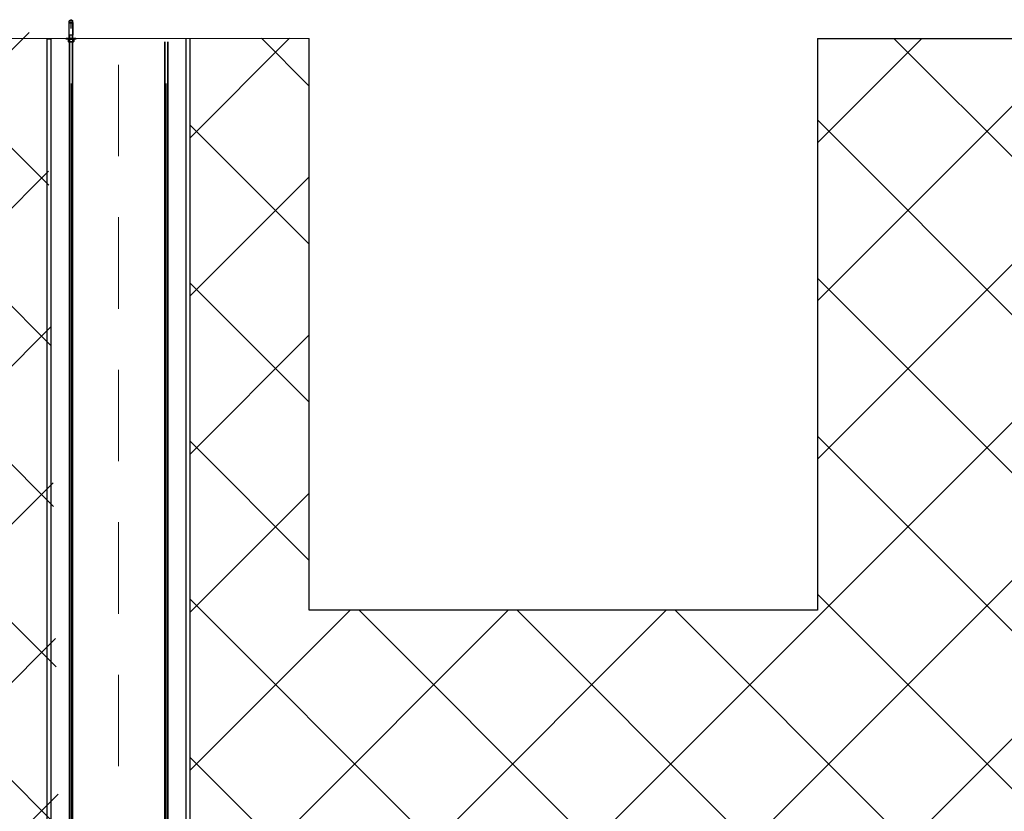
# Model space of a CAD drawing. Header units: centimetres. Extents: x -15121 to 17422, y -60492 to 0.
# Tile 406 of 423: x 11396 to 11473, y -30002 to -29940. Entities that reach past the tile are written whole.
import ezdxf

# ---------------------------------------------------------------- set-up
doc = ezdxf.new("R2010")
doc.units = ezdxf.units.CM
doc.header["$LTSCALE"] = 60
doc.linetypes.add('KRE-SR', pattern=[0.2, 0.12, -0.08])
for name, color, linetype in [('820-G Rysunki Obrazki', 7, 'Continuous'), ('A_GSA_GK', 2, 'Continuous'), ('AIKA sufity podwieszane', 8, 'Continuous'), ('AIKA TYNK2', 5, 'Continuous'), ('AIKA widokowe2', 7, 'Continuous')]:
    doc.layers.add(name, color=color, linetype=linetype)

msp = doc.modelspace()

# ---------------------------------------------------------------- hatches: boundary and pattern name
at = {"layer": 'AIKA sufity podwieszane', "transparency": 33554610}
h = msp.add_hatch(dxfattribs=at)
h.set_pattern_fill('ANSI37', color=256, scale=2.771036)
h.set_pattern_definition([(45, (6327.158, -34.778), (-6.221154, 6.221154), []), (135, (6327.158, -34.778), (-6.221154, -6.221154), [])])
h.paths.add_polyline_path([(11397.7816, -29940.8407), (10801.0821, -29940.8407), (10801.0821, -30026.8407), (11399.094, -30026.8407)])
h = msp.add_hatch(dxfattribs=at)
h.set_pattern_fill('ANSI37', color=256, scale=2.771036)
h.paths.add_polyline_path([(11593.4705, -29941.3012), (11458.4705, -29941.3012), (11458.4705, -29986.3012), (11418.4705, -29986.3012), (11418.4705, -29941.3012), (11409.0953, -29941.2942), (11409.0953, -30027.3012), (11642.8911, -30027.3012), (11642.8911, -29941.3762), (11642.8274, -29941.3762), (11633.4705, -29941.3012), (11633.4705, -29986.3012), (11593.4705, -29986.3012)])

# ---------------------------------------------------------------- linework, layer by layer
at = {"layer": '820-G Rysunki Obrazki', "color": 8, "linetype": 'KRE-SR', "lineweight": 15}
msp.add_line((11403.4703, -29943.386), (11403.4703, -30026.9208), dxfattribs=at)
at = {"layer": '820-G Rysunki Obrazki', "color": 8, "linetype": 'Continuous', "lineweight": 25}
for points in [[(11399.7201, -29939.8335), (11399.5733, -29939.9263)], [(11399.7201, -29939.8335), (11399.8698, -29939.9263)], [(11399.5703, -29940.4985), (11399.5673, -29940.5014)], [(11399.5703, -29940.1001), (11399.5733, -29940.0581)], [(11399.5703, -29940.4985), (11399.5703, -29940.0971)], [(11399.7081, -29940.1001), (11399.5703, -29940.1001)], [(11399.5703, -29941.0466), (11399.5703, -29940.4955)], [(11399.5733, -29941.3012), (11399.5733, -29939.9233)], [(11399.8668, -29939.9263), (11399.5733, -29939.9263)], [(11399.5733, -29940.0611), (11399.5763, -29940.0581), (11399.5763, -29940.0521), (11399.5822, -29940.0521), (11399.5852, -29940.0492)], [(11399.7081, -29940.0492), (11399.5852, -29940.0492)], [(11399.7081, -29940.0492), (11399.7081, -29940.0611)], [(11399.7081, -29940.0611), (11399.7081, -29940.1001)], [(11399.7081, -29940.1001), (11399.7081, -29940.4985)], [(11399.7081, -29940.4236), (11399.735, -29940.4236)], [(11399.732, -29940.4505), (11399.7081, -29940.4505)], [(11399.7081, -29940.4985), (11399.735, -29940.4985)], [(11399.732, -29940.0611), (11399.732, -29940.0462)], [(11399.8519, -29940.0492), (11399.732, -29940.0492)], [(11399.732, -29940.1001), (11399.732, -29940.0581)], [(11399.732, -29940.4985), (11399.732, -29940.0971)], [(11399.8698, -29940.1001), (11399.732, -29940.1001)], [(11399.8519, -29940.0492), (11399.8578, -29940.0521), (11399.8608, -29940.0521), (11399.8638, -29940.0581), (11399.8668, -29940.0611)], [(11399.8668, -29941.3012), (11399.8668, -29939.9233)], [(11399.8668, -29940.0611), (11399.8698, -29940.1001)], [(11399.8698, -29940.4985), (11399.8668, -29940.5014)], [(11399.8698, -29940.1001), (11399.8698, -29940.4985)], [(11399.8698, -29940.4985), (11399.8698, -29941.0466)], [(11399.3457, -29941.3611), (11399.3457, -29941.2982)], [(11400.0945, -29941.3012), (11399.3457, -29941.3012)], [(11400.0945, -29941.3611), (11399.3457, -29941.3611)], [(11399.4894, -29941.3791), (11399.5224, -29941.3581)], [(11399.4894, -29941.3791), (11399.5164, -29941.3671), (11399.5464, -29941.3611)], [(11399.4894, -29941.3791), (11399.4894, -29941.5558)], [(11399.5464, -29941.3611), (11399.5763, -29941.3671), (11399.6032, -29941.3791)], [(11399.5733, -29941.0496), (11399.5703, -29941.0436)], [(11399.8668, -29941.0496), (11399.5733, -29941.0496)], [(11399.5942, -29941.3012), (11399.5942, -29941.0466)], [(11399.6032, -29941.3791), (11399.6332, -29941.3731), (11399.6601, -29941.3671), (11399.6901, -29941.3641), (11399.7201, -29941.3611)], [(11399.6032, -29941.3791), (11399.6032, -29941.5558)], [(11399.7201, -29941.3611), (11399.735, -29941.3641), (11399.765, -29941.3641), (11399.777, -29941.3671), (11399.8069, -29941.3731), (11399.8339, -29941.3791)], [(11399.8339, -29941.3791), (11399.8638, -29941.3671), (11399.8938, -29941.3611)], [(11399.8339, -29941.3791), (11399.8339, -29941.5558)], [(11399.8459, -29941.0496), (11399.8459, -29941.3012)], [(11399.8698, -29941.0466), (11399.8668, -29941.0496)], [(11399.8938, -29941.3611), (11399.9238, -29941.3671), (11399.9507, -29941.3791)], [(11399.9208, -29941.3611), (11399.9537, -29941.3791)], [(11399.9507, -29941.3791), (11399.9507, -29941.5558)], [(11400.0945, -29941.3012), (11400.0945, -29941.3611)], [(11399.5194, -29941.5738), (11399.4894, -29941.5528)], [(11399.4894, -29941.5558), (11399.5164, -29941.5678), (11399.5464, -29941.5738)], [(11399.5464, -29941.5738), (11399.5194, -29941.5738)], [(11399.5464, -29941.5738), (11399.5763, -29941.5678), (11399.6032, -29941.5558)], [(11399.7201, -29941.5738), (11399.5464, -29941.5738)], [(11399.5942, -30024.5605), (11399.5942, -29941.5708)], [(11399.6032, -29941.5558), (11399.6332, -29941.5618), (11399.6601, -29941.5678), (11399.6901, -29941.5708), (11399.7201, -29941.5738)], [(11399.7201, -29941.5738), (11399.735, -29941.5708), (11399.765, -29941.5708), (11399.777, -29941.5678), (11399.8069, -29941.5618), (11399.8339, -29941.5558)], [(11399.8938, -29941.5738), (11399.7201, -29941.5738)], [(11399.8339, -29941.5558), (11399.8638, -29941.5678), (11399.8938, -29941.5738)], [(11399.8459, -29941.5738), (11399.8459, -30024.5605)], [(11399.8938, -29941.5738), (11399.9238, -29941.5678), (11399.9507, -29941.5558)], [(11399.8938, -29941.5738), (11399.9238, -29941.5738)], [(11399.9507, -29941.5558), (11399.9208, -29941.5738)], [(11407.0947, -30024.5605), (11407.0947, -29941.5708)], [(11407.3463, -29941.5738), (11407.3463, -30024.5605)]]:
    msp.add_lwpolyline(points, dxfattribs=at)
at = {"layer": '820-G Rysunki Obrazki', "color": 8, "linetype": 'Continuous', "lineweight": 15}
for points in [[(11399.6272, -29941.0496), (11399.6272, -29941.3012)], [(11399.8129, -29941.0496), (11399.8129, -29941.3012)], [(11399.6272, -29941.5738), (11399.6272, -30024.5605)], [(11399.8129, -29941.5738), (11399.8129, -30024.5605)], [(11407.1277, -29941.5738), (11407.1277, -30024.5605)], [(11407.3133, -29941.5738), (11407.3133, -30024.5605)], [(11399.7201, -30025.2854), (11399.7201, -29944.8627)], [(11407.2205, -30025.2854), (11407.2205, -29944.8627)]]:
    msp.add_lwpolyline(points, dxfattribs=at)
at = {"layer": 'A_GSA_GK', "color": 8}
msp.add_line((11398.0941, -29941.3762), (11397.7816, -29941.3762), dxfattribs=at)
at = {"layer": 'A_GSA_GK', "color": 1}
for points in [[(11398.1578, -30028.9887), (11398.1578, -29941.3012)], [(11408.7828, -30028.9887), (11408.7828, -29941.3012)]]:
    msp.add_lwpolyline(points, dxfattribs=at)
at = {"layer": 'AIKA TYNK2'}
for points in [[(11397.8453, -30029.3012), (11397.8453, -29941.3012)], [(11409.0953, -30029.3012), (11409.0953, -29941.3012)]]:
    msp.add_lwpolyline(points, dxfattribs=at)
at = {"layer": 'AIKA widokowe2'}
for p, q in [((10800.4705, -29940.8395), (11418.4705, -29941.3012)), ((11458.4705, -29941.3012), (11593.4705, -29941.3012))]:
    msp.add_line(p, q, dxfattribs=at)
msp.add_lwpolyline([(11458.4705, -29941.3012), (11458.4705, -29986.3012), (11418.4705, -29986.3012), (11418.4705, -29941.3012)], dxfattribs=at)

doc.saveas('drawing.dxf')
